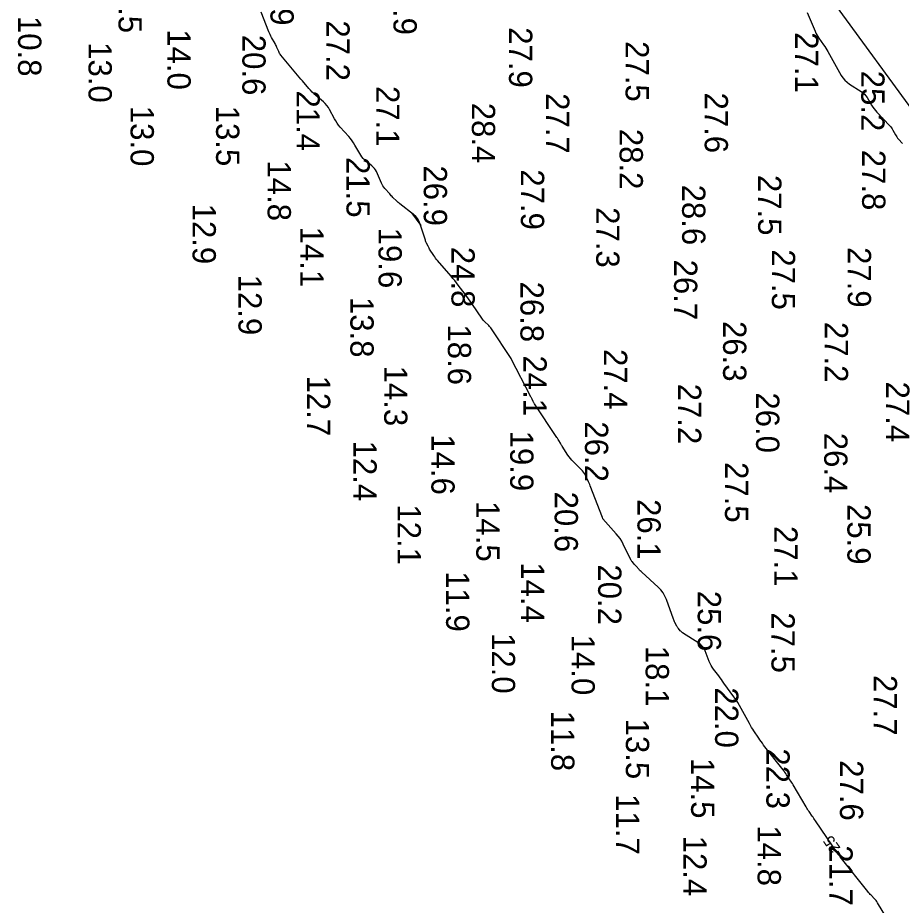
# Model space of a CAD drawing. Extents: x 1178573 to 1187098, y 693282 to 751751.
# Drawn here: x 1179111.9 to 1179586.6, y 714923.7 to 715400.4 of the extents above; entities that cross this region are included whole.
import ezdxf

# ---------------------------------------------------------------- set-up
doc = ezdxf.new("R2010")
doc.units = 0
for name, color, linetype in [('G-ANNO-PATT', 7, 'Continuous'), ('V-HYDS-MAJR', 7, 'Continuous'), ('V-HYDS-SOUN', 7, 'Continuous')]:
    doc.layers.add(name, color=color, linetype=linetype)

msp = doc.modelspace()

# ---------------------------------------------------------------- linework, layer by layer
at = {"layer": 'G-ANNO-PATT'}
for p, q in [((1180090.88, 714666.66), (1179260.25, 715807.06)), ((1179323.56, 715295.51), (1179328.47, 715288.77))]:
    msp.add_line(p, q, dxfattribs=at)
for points in [[(1179536.11, 715403.24), (1179540.38, 715393.12), (1179540.82, 715392.14), (1179541.32, 715391.19), (1179541.86, 715390.27), (1179542.44, 715389.37), (1179544.9, 715385.84), (1179545.5, 715384.95), (1179546.09, 715384.04), (1179546.65, 715383.13), (1179547.19, 715382.2), (1179554.42, 715369.38), (1179555.3, 715368.02), (1179556.32, 715366.8), (1179557.49, 715365.71), (1179558.8, 715364.76), (1179565.1, 715360.75), (1179566.05, 715360.06), (1179566.9, 715359.29), (1179567.65, 715358.42), (1179568.3, 715357.45), (1179570.73, 715353.4), (1179571.36, 715352.4), (1179572.04, 715351.45), (1179572.78, 715350.53), (1179573.56, 715349.66), (1179580.5, 715342.36), (1179580.98, 715341.83), (1179581.41, 715341.26), (1179581.81, 715340.68), (1179582.17, 715340.06), (1179583.53, 715337.53), (1179583.89, 715336.91), (1179584.28, 715336.32), (1179584.7, 715335.74), (1179585.16, 715335.19), (1179587.23, 715332.8)], [(1179328.47, 715288.77), (1179328.24, 715289.5), (1179327.64, 715291.01), (1179326.84, 715292.37), (1179325.84, 715293.6), (1179324.63, 715294.68), (1179323.56, 715295.51)]]:
    msp.add_lwpolyline(points, dxfattribs=at)
at = {"layer": 'V-HYDS-MAJR'}
for points in [[(1179581.43, 714912.6), (1179573.9, 714925.08), (1179573.54, 714925.64), (1179573.15, 714926.18), (1179572.73, 714926.69), (1179572.28, 714927.17), (1179570.4, 714929.07), (1179569.94, 714929.55), (1179569.49, 714930.05), (1179569.06, 714930.55), (1179568.64, 714931.07), (1179553.88, 714949.62), (1179553.83, 714949.7), (1179553.79, 714949.78), (1179553.76, 714949.86), (1179553.74, 714949.95), (1179553.69, 714950.31), (1179553.67, 714950.4), (1179553.63, 714950.47), (1179553.58, 714950.53), (1179553.51, 714950.58), (1179553.11, 714950.8), (1179553.02, 714950.85), (1179552.93, 714950.92), (1179552.86, 714950.99), (1179552.8, 714951.08), (1179540.5, 714969.08), (1179540.08, 714969.69), (1179539.65, 714970.31), (1179539.23, 714970.92), (1179538.8, 714971.54), (1179537.08, 714973.99), (1179536.66, 714974.6), (1179536.25, 714975.23), (1179535.85, 714975.86), (1179535.47, 714976.5), (1179528.56, 714988.36), (1179528.14, 714989.05), (1179527.72, 714989.74), (1179527.28, 714990.42), (1179526.84, 714991.1), (1179525.03, 714993.79), (1179524.57, 714994.46), (1179524.1, 714995.12), (1179523.62, 714995.77), (1179523.13, 714996.41), (1179512.71, 715009.76), (1179512.02, 715010.68), (1179511.34, 715011.6), (1179510.67, 715012.54), (1179510.03, 715013.49), (1179507.48, 715017.31), (1179506.85, 715018.28), (1179506.24, 715019.25), (1179505.66, 715020.24), (1179505.1, 715021.24), (1179500.69, 715029.28), (1179499.75, 715030.94), (1179498.76, 715032.56), (1179497.73, 715034.15), (1179496.64, 715035.71), (1179491.36, 715043.06), (1179490.67, 715044.02), (1179489.97, 715044.96), (1179489.27, 715045.9), (1179488.57, 715046.84), (1179485.72, 715050.58), (1179485.04, 715051.53), (1179484.44, 715052.53), (1179483.91, 715053.56), (1179483.45, 715054.64), (1179481.27, 715060.3), (1179480.68, 715061.54), (1179479.92, 715062.64), (1179479, 715063.6), (1179477.9, 715064.43), (1179469.11, 715070.07), (1179468.78, 715070.3), (1179468.48, 715070.55), (1179468.2, 715070.82), (1179467.93, 715071.11), (1179466.91, 715072.33), (1179466.67, 715072.64), (1179466.44, 715072.97), (1179466.23, 715073.3), (1179466.03, 715073.65), (1179465.03, 715075.56), (1179464.81, 715076), (1179464.61, 715076.44), (1179464.42, 715076.9), (1179464.25, 715077.36), (1179460.47, 715087.93), (1179459.68, 715089.78), (1179458.69, 715091.49), (1179457.49, 715093.06), (1179456.09, 715094.5), (1179447.2, 715102.61), (1179446.82, 715102.97), (1179446.44, 715103.34), (1179446.08, 715103.71), (1179445.73, 715104.1), (1179444.12, 715105.88), (1179443.88, 715106.15), (1179443.63, 715106.43), (1179443.38, 715106.7), (1179443.14, 715106.97), (1179442.15, 715108.06), (1179441.92, 715108.34), (1179441.7, 715108.63), (1179441.51, 715108.94), (1179441.34, 715109.26), (1179437.24, 715117.69), (1179436.45, 715119.17), (1179435.57, 715120.59), (1179434.6, 715121.95), (1179433.53, 715123.24), (1179426.35, 715131.31), (1179426.32, 715131.35), (1179426.29, 715131.4), (1179426.26, 715131.44), (1179426.23, 715131.49), (1179426.14, 715131.69), (1179426.11, 715131.74), (1179426.09, 715131.79), (1179426.07, 715131.84), (1179426.05, 715131.89), (1179419.57, 715148.91), (1179419.27, 715149.68), (1179418.95, 715150.44), (1179418.61, 715151.19), (1179418.25, 715151.93), (1179416.78, 715154.89), (1179416.38, 715155.61), (1179415.93, 715156.29), (1179415.43, 715156.93), (1179414.86, 715157.53), (1179410.35, 715161.96), (1179409.58, 715162.76), (1179408.85, 715163.6), (1179408.18, 715164.48), (1179407.55, 715165.4), (1179404.43, 715170.25), (1179404.19, 715170.63), (1179403.95, 715171.02), (1179403.72, 715171.41), (1179403.49, 715171.8), (1179402.59, 715173.37), (1179402.36, 715173.76), (1179402.13, 715174.15), (1179401.89, 715174.53), (1179401.64, 715174.91), (1179389.67, 715192.98), (1179389.47, 715193.28), (1179389.28, 715193.59), (1179389.1, 715193.9), (1179388.93, 715194.22), (1179388.25, 715195.49), (1179388.08, 715195.81), (1179387.92, 715196.13), (1179387.75, 715196.45), (1179387.58, 715196.77), (1179377.11, 715217.14), (1179377.1, 715217.16), (1179377.09, 715217.18), (1179377.08, 715217.2), (1179377.07, 715217.22), (1179377.02, 715217.29), (1179376.99, 715217.33), (1179376.96, 715217.37), (1179366.1, 715233.76), (1179365.79, 715234.2), (1179365.45, 715234.61), (1179365.08, 715235.01), (1179364.69, 715235.38), (1179363.07, 715236.83), (1179362.68, 715237.2), (1179362.32, 715237.59), (1179361.97, 715238.01), (1179361.66, 715238.44), (1179355.91, 715246.87), (1179355.04, 715248.14), (1179354.16, 715249.39), (1179353.25, 715250.62), (1179352.34, 715251.85), (1179348.63, 715256.74), (1179347.7, 715257.96), (1179346.74, 715259.15), (1179345.77, 715260.34), (1179344.77, 715261.5), (1179337.52, 715269.89), (1179336.98, 715270.54), (1179336.46, 715271.21), (1179335.97, 715271.89), (1179335.5, 715272.6), (1179333.24, 715276.15), (1179333.01, 715276.52), (1179332.79, 715276.9), (1179332.57, 715277.29), (1179332.37, 715277.68), (1179331.58, 715279.25), (1179331.4, 715279.64), (1179331.22, 715280.04), (1179331.07, 715280.45), (1179330.93, 715280.87), (1179328.24, 715289.5), (1179327.64, 715291.01), (1179326.84, 715292.37), (1179325.84, 715293.6), (1179324.63, 715294.68), (1179317.3, 715300.33), (1179316.8, 715300.73), (1179316.31, 715301.15), (1179315.83, 715301.58), (1179315.37, 715302.02), (1179313.54, 715303.83), (1179313.09, 715304.29), (1179312.64, 715304.75), (1179312.2, 715305.22), (1179311.77, 715305.7), (1179309.18, 715308.63), (1179308.64, 715309.3), (1179308.15, 715310), (1179307.72, 715310.74), (1179307.34, 715311.52), (1179304.61, 715317.7), (1179304.14, 715318.6), (1179303.58, 715319.43), (1179302.92, 715320.18), (1179302.16, 715320.86), (1179298.93, 715323.43), (1179298.16, 715324.1), (1179297.46, 715324.83), (1179296.83, 715325.63), (1179296.28, 715326.49), (1179293.08, 715331.99), (1179292.35, 715333.18), (1179291.55, 715334.33), (1179290.71, 715335.45), (1179289.8, 715336.52), (1179285.21, 715341.67), (1179284.33, 715342.72), (1179283.52, 715343.82), (1179282.78, 715344.96), (1179282.1, 715346.15), (1179279.49, 715351.07), (1179278.82, 715352.21), (1179278.05, 715353.27), (1179277.18, 715354.25), (1179276.21, 715355.16), (1179272.16, 715358.62), (1179271.16, 715359.5), (1179270.2, 715360.42), (1179269.27, 715361.37), (1179268.38, 715362.36), (1179264.86, 715366.42), (1179263.98, 715367.44), (1179263.11, 715368.46), (1179262.25, 715369.49), (1179261.39, 715370.52), (1179253.33, 715380.27), (1179252.98, 715380.73), (1179252.66, 715381.21), (1179252.38, 715381.72), (1179252.13, 715382.25), (1179251.22, 715384.4), (1179250.98, 715384.94), (1179250.73, 715385.47), (1179250.47, 715385.99), (1179250.19, 715386.5), (1179248.34, 715389.81), (1179247.94, 715390.54), (1179247.58, 715391.28), (1179247.24, 715392.03), (1179246.92, 715392.8), (1179242.77, 715403.4)], [(1179536.11, 715403.24), (1179540.38, 715393.12), (1179540.82, 715392.14), (1179541.32, 715391.19), (1179541.86, 715390.27), (1179542.44, 715389.37), (1179544.9, 715385.84), (1179545.5, 715384.95), (1179546.09, 715384.04), (1179546.65, 715383.13), (1179547.19, 715382.2), (1179554.42, 715369.38), (1179555.3, 715368.02), (1179556.32, 715366.8), (1179557.49, 715365.71), (1179558.8, 715364.76), (1179565.1, 715360.75), (1179566.05, 715360.06), (1179566.9, 715359.29), (1179567.65, 715358.42), (1179568.3, 715357.45), (1179570.73, 715353.4), (1179571.36, 715352.4), (1179572.04, 715351.45), (1179572.78, 715350.53), (1179573.56, 715349.66), (1179580.5, 715342.36), (1179580.98, 715341.83), (1179581.41, 715341.26), (1179581.81, 715340.68), (1179582.17, 715340.06), (1179583.53, 715337.53), (1179583.89, 715336.91), (1179584.28, 715336.32), (1179584.7, 715335.74), (1179585.16, 715335.19), (1179587.23, 715332.8)]]:
    msp.add_lwpolyline(points, dxfattribs=at)

# ---------------------------------------------------------------- texts
msp.add_text('-25', height=6, rotation=124.6807, dxfattribs=at).set_placement((1179555.75, 714952.22))
at = {"layer": 'V-HYDS-SOUN'}
for s, p in [('25.9 ', (1179247.71, 715428.73)), ('14.5 ', (1179166.08, 715424.64)), ('27.9 ', (1179313.82, 715423.64)), ('10.8 ', (1179112.12, 715401.34)), ('27.2 ', (1179277.74, 715398.94)), ('14.0 ', (1179192.35, 715394.16)), ('27.9 ', (1179375.89, 715395.27)), ('27.1 ', (1179529.54, 715392.6)), ('13.0 ', (1179149.97, 715387.24)), ('20.6 ', (1179232.61, 715391.2)), ('27.5 ', (1179438.53, 715387.8)), ('25.2 ', (1179565.15, 715371.9)), ('27.1 ', (1179304.54, 715363.7)), ('21.4 ', (1179261.71, 715361.29)), ('27.7 ', (1179395.8, 715359.87)), ('27.6 ', (1179481.03, 715360.19)), ('28.4 ', (1179355.94, 715354.69)), ('13.0 ', (1179172.57, 715353.05)), ('13.5 ', (1179218.51, 715353.12)), ('28.2 ', (1179435.32, 715340.67)), ('21.5 ', (1179288.56, 715325.56)), ('27.8 ', (1179565.62, 715329.45)), ('14.8 ', (1179246.2, 715323.71)), ('26.9 ', (1179330.09, 715321.05)), ('27.9 ', (1179382.29, 715318.95)), ('27.5 ', (1179509.75, 715315.95)), ('28.6 ', (1179468.9, 715310.72)), ('12.9 ', (1179205.88, 715300.52)), ('27.3 ', (1179422.73, 715298.64)), ('14.1 ', (1179263.73, 715288.17)), ('19.6 ', (1179305.77, 715287.59)), ('24.8 ', (1179344.96, 715277.32)), ('27.9 ', (1179557.91, 715277.19)), ('27.5 ', (1179517.13, 715275.99)), ('26.7 ', (1179464.56, 715270.46)), ('12.9 ', (1179230.52, 715262.36)), ('26.8 ', (1179382.03, 715258.65)), ('13.8 ', (1179290.66, 715250.42)), ('18.6 ', (1179343.04, 715235.65)), ('26.3 ', (1179490.91, 715237.49)), ('27.2 ', (1179545.56, 715237.03)), ('27.4 ', (1179426.9, 715222.44)), ('24.1 ', (1179383.61, 715218.98)), ('14.3 ', (1179308.82, 715213.51)), ('12.7 ', (1179267.35, 715208.16)), ('27.2 ', (1179466.69, 715203.83)), ('27.4 ', (1179578.51, 715204.96)), ('26.0 ', (1179508.63, 715199.15)), ('26.2 ', (1179416.69, 715183.58)), ('19.9 ', (1179376.52, 715178.6)), ('26.4 ', (1179545.24, 715177.46)), ('12.4 ', (1179292.29, 715173.26)), ('14.6 ', (1179334.18, 715176.63)), ('27.5 ', (1179491.94, 715161.72)), ('20.6 ', (1179400.42, 715145.86)), ('14.5 ', (1179358.31, 715140.75)), ('26.1 ', (1179444.89, 715141.85)), ('25.9 ', (1179557.69, 715139.2)), ('12.1 ', (1179316.02, 715138.99)), ('27.1 ', (1179518.42, 715127.41)), ('14.4 ', (1179382.38, 715107.88)), ('20.2 ', (1179423.77, 715106.78)), ('11.9 ', (1179342.1, 715103.11)), ('25.6 ', (1179477.29, 715092.61)), ('27.5 ', (1179516.9, 715081.01)), ('12.0 ', (1179366.67, 715069.88)), ('14.0 ', (1179409.48, 715069)), ('18.1 ', (1179449.32, 715063.04)), ('27.7 ', (1179571.85, 715047.37)), ('22.0 ', (1179486.61, 715040.75)), ('11.8 ', (1179398.53, 715028.24)), ('13.5 ', (1179438.69, 715023.92)), ('22.3 ', (1179514.17, 715007.96)), ('14.5 ', (1179473.73, 715002.83)), ('27.6 ', (1179553.71, 715001.6)), ('11.7 ', (1179433.46, 714983.36)), ('14.8 ', (1179509.46, 714966.59)), ('12.4 ', (1179469.58, 714961.06)), ('21.7 ', (1179548.03, 714955.93))]:
    msp.add_text(s, height=12.5, rotation=270, dxfattribs=at).set_placement(p)

doc.saveas('drawing.dxf')
